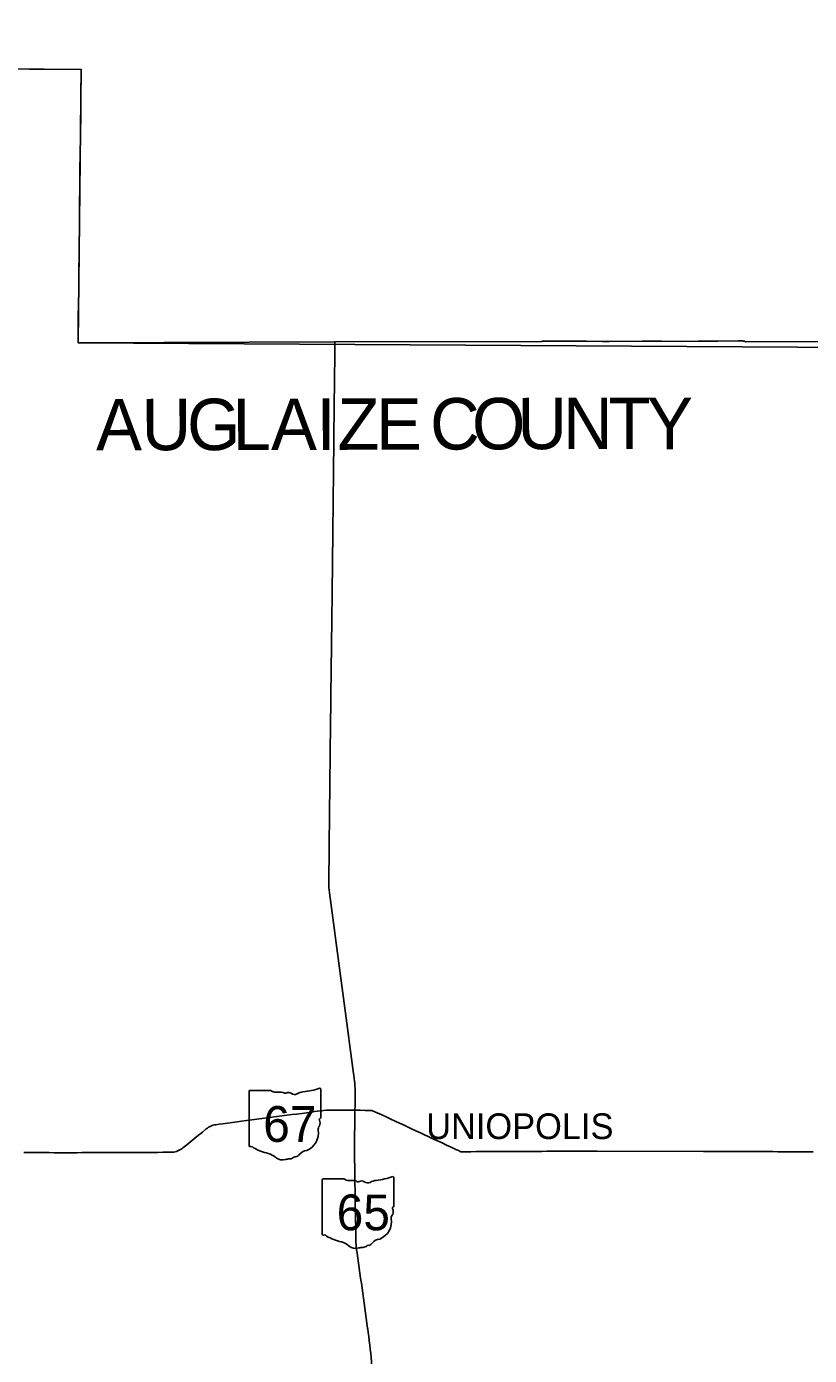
# Model space of a CAD drawing. Extents: x 0 to 34, y 0 to 22.
# Drawn here: x 5.7562 to 6.0008, y 20.0183 to 20.4338 of the extents above; entities that cross this region are included whole.
import ezdxf

# ---------------------------------------------------------------- set-up
doc = ezdxf.new("R2010")
doc.units = 0
for name, color, linetype in [('GM_X_Corporation_Text', 7, 'Continuous'), ('GM_X_County', 7, 'Continuous'), ('GM_X_County_Text', 7, 'Continuous'), ('GM_X_State_Location', 7, 'Continuous'), ('GM_X_State_Route', 7, 'Continuous'), ('GM_X_State_Shield', 7, 'Continuous'), ('SC_Scratch1', 7, 'Continuous')]:
    doc.layers.add(name, color=color, linetype=linetype)

msp = doc.modelspace()

# ---------------------------------------------------------------- linework, layer by layer
at = {"layer": 'GM_X_County'}
msp.add_lwpolyline([(5.70953154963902, 20.42089664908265), (5.75706851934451, 20.420500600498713), (5.773237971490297, 20.420393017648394), (5.773182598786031, 20.416494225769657), (5.773174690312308, 20.415705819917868), (5.773165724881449, 20.41385794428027), (5.773160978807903, 20.411220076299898), (5.773145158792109, 20.40832222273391), (5.773160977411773, 20.40673960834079), (5.773144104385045, 20.404235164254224), (5.7730549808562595, 20.402277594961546), (5.772977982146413, 20.397525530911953), (5.7729563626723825, 20.395679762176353), (5.772909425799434, 20.393041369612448), (5.77286090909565, 20.389874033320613), (5.77280764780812, 20.38617985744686), (5.772769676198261, 20.3824835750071), (5.772736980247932, 20.379317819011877), (5.7727438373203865, 20.376679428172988), (5.772719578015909, 20.37351156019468), (5.772712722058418, 20.372191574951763), (5.772607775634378, 20.364277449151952), (5.772575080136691, 20.36163694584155), (5.772531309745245, 20.358204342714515), (5.772496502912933, 20.354242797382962), (5.772457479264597, 20.350810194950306), (5.77239841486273, 20.34711338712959), (5.772343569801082, 20.342889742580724), (5.772325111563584, 20.34051292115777), (5.772280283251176, 20.336288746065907), (5.772282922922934, 20.334927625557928), (5.852531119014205, 20.3351965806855), (5.916898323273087, 20.335354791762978), (5.916981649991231, 20.335362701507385), (5.917146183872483, 20.335375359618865), (5.917435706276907, 20.335391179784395), (5.918226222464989, 20.33541491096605), (5.9221803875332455, 20.33538590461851), (5.93114923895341, 20.335385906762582), (5.936160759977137, 20.33535637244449), (5.938258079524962, 20.335360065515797), (5.948552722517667, 20.33537799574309), (5.954579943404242, 20.33539486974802), (5.960616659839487, 20.335373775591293), (5.9658929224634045, 20.33539645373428), (5.972224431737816, 20.33543494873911), (5.978594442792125, 20.335492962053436), (5.979351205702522, 20.33549665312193), (5.9799355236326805, 20.335481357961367), (5.9801786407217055, 20.335470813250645), (5.9803959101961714, 20.335434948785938), (5.980556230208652, 20.33538327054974), (5.980799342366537, 20.33523402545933), (6.0454339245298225, 20.335371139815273)], dxfattribs=at)
at = {"layer": 'GM_X_State_Route'}
for p, q in [((5.85876672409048, 20.102926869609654), (5.858733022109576, 20.10334256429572)), ((5.848928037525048, 20.094864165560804), (5.849783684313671, 20.09496436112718)), ((5.858734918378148, 20.075881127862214), (5.858732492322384, 20.076041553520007))]:
    msp.add_line(p, q, dxfattribs=at)
for points in [[(5.852129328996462, 20.299001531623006), (5.8521388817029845, 20.29986146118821), (5.852155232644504, 20.30144354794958), (5.852171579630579, 20.303025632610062), (5.85218792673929, 20.304607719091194), (5.8522042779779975, 20.30618980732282), (5.852220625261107, 20.30777189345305), (5.852236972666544, 20.30935398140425), (5.852253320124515, 20.310936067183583), (5.852269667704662, 20.31251815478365), (5.852285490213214, 20.314100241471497), (5.852301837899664, 20.315682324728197), (5.852314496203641, 20.316955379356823), (5.852327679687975, 20.318228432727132), (5.852350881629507, 20.31980682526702), (5.852378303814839, 20.321486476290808), (5.852402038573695, 20.322933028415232), (5.852431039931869, 20.324655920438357), (5.852448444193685, 20.326640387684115), (5.852460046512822, 20.32797091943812), (5.8524674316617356, 20.329584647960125), (5.852496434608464, 20.331234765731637), (5.852523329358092, 20.33323663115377), (5.852550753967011, 20.33515043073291)], [(5.858393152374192, 20.105901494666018), (5.8583164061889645, 20.10647931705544), (5.858108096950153, 20.108047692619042), (5.857899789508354, 20.10961606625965), (5.857691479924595, 20.11118444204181), (5.857483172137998, 20.1127528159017), (5.857274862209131, 20.114321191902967), (5.857066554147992, 20.11588956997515), (5.856858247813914, 20.117457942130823), (5.856649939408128, 20.119026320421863), (5.856441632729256, 20.120594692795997), (5.8562333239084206, 20.122163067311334), (5.856025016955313, 20.123731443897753), (5.85581670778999, 20.125299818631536), (5.8556084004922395, 20.126868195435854), (5.855400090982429, 20.12843657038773), (5.85519178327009, 20.130004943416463), (5.854983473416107, 20.13157331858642), (5.854775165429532, 20.133141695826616), (5.854566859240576, 20.134710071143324), (5.854358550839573, 20.136278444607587), (5.854150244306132, 20.137846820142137), (5.8539419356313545, 20.139415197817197), (5.85373362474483, 20.14098357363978), (5.853525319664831, 20.142551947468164), (5.853317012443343, 20.144120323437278), (5.8531087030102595, 20.14568869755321), (5.852900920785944, 20.1472570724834), (5.852692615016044, 20.148825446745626), (5.8524848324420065, 20.150393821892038), (5.852276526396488, 20.151962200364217), (5.85206874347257, 20.15353057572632), (5.851860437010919, 20.155098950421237), (5.8516526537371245, 20.15666732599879), (5.851444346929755, 20.15823570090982), (5.851236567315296, 20.159804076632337), (5.851028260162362, 20.161372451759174), (5.850820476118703, 20.162940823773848), (5.850710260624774, 20.163773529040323), (5.85059951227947, 20.16460623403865), (5.850615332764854, 20.16611554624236), (5.85063115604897, 20.167624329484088), (5.85064802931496, 20.16920641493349), (5.850664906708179, 20.170788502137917), (5.8506817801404, 20.172370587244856), (5.85069865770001, 20.173952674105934), (5.8507150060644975, 20.17553476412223), (5.8507318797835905, 20.177116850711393), (5.850748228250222, 20.178698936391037), (5.850765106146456, 20.180281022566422), (5.850781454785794, 20.181863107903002), (5.850798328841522, 20.183445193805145), (5.850814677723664, 20.18502728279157), (5.850831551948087, 20.186609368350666), (5.850848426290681, 20.188191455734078), (5.850864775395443, 20.18977354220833), (5.850881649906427, 20.191355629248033), (5.85089799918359, 20.192937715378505), (5.850914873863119, 20.194519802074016), (5.8509312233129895, 20.196101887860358), (5.850948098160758, 20.197683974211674), (5.850964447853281, 20.199266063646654), (5.850981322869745, 20.200848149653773), (5.8509976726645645, 20.202430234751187), (5.851014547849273, 20.20401232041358), (5.851030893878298, 20.205594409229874), (5.851047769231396, 20.207176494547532), (5.851064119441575, 20.2087585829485), (5.85107255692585, 20.20956122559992), (5.851080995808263, 20.210364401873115), (5.851101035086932, 20.211946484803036), (5.851121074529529, 20.213528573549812), (5.851141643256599, 20.215110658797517), (5.851161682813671, 20.216692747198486), (5.8511822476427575, 20.218274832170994), (5.851202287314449, 20.219856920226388), (5.851222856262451, 20.22143900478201), (5.851242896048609, 20.223021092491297), (5.851263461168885, 20.224603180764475), (5.851283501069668, 20.22618526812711), (5.851304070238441, 20.227767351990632), (5.851324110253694, 20.229349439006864), (5.851344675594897, 20.23093152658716), (5.851364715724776, 20.23251361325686), (5.851385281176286, 20.23409570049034), (5.851405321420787, 20.235677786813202), (5.851425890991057, 20.237259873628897), (5.8514459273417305, 20.23884195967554), (5.85146649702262, 20.240424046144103), (5.851486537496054, 20.242006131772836), (5.851507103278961, 20.243588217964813), (5.851527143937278, 20.245170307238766), (5.8515477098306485, 20.246752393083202), (5.851567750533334, 20.248334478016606), (5.851581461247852, 20.249399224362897), (5.851595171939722, 20.250463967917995), (5.851612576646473, 20.251799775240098), (5.851629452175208, 20.253135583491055), (5.851644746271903, 20.254555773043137), (5.851660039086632, 20.255975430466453), (5.8516774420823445, 20.257557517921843), (5.85169484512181, 20.2591396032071), (5.851712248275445, 20.26072169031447), (5.851729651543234, 20.262303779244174), (5.8517470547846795, 20.263885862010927), (5.8517644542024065, 20.265467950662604), (5.851781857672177, 20.26705003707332), (5.851799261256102, 20.268632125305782), (5.851816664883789, 20.2702142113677), (5.851834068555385, 20.27179629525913), (5.851851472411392, 20.273378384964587), (5.851868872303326, 20.274960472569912), (5.851886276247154, 20.2765425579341), (5.851903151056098, 20.27812464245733), (5.851920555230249, 20.27970673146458), (5.851937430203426, 20.281288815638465), (5.851954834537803, 20.282870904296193), (5.851971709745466, 20.28445299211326), (5.851989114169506, 20.286035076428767), (5.852005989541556, 20.287617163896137), (5.852023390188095, 20.289199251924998), (5.852040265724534, 20.290781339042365), (5.852057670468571, 20.292363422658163), (5.852074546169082, 20.29394550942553), (5.852091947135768, 20.29552759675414), (5.852108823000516, 20.297109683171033), (5.8521235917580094, 20.298485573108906), (5.852129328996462, 20.299001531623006)], [(5.858733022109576, 20.10334256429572), (5.858524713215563, 20.1049109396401), (5.858393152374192, 20.105901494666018)], [(5.858786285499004, 20.09496700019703), (5.858806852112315, 20.096478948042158), (5.858827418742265, 20.097990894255), (5.8588437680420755, 20.099197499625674), (5.858860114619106, 20.100404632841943), (5.858888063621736, 20.10143034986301), (5.85876672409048, 20.102926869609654)], [(5.7686975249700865, 20.081690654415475), (5.770279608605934, 20.081697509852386), (5.771861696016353, 20.081704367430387), (5.773443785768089, 20.081710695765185), (5.775025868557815, 20.081717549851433), (5.776607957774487, 20.081723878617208), (5.778190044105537, 20.081730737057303), (5.779772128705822, 20.0817370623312), (5.781354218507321, 20.081743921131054), (5.782936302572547, 20.08175024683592), (5.784518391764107, 20.08175710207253), (5.7861004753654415, 20.081763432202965), (5.78768256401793, 20.081770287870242), (5.789264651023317, 20.0817766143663), (5.790846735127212, 20.081783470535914), (5.792428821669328, 20.081789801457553), (5.794010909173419, 20.08179665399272), (5.795592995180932, 20.08180298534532), (5.797175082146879, 20.081809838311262), (5.798757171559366, 20.0818161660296), (5.8012732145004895, 20.081826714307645), (5.801726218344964, 20.08184622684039), (5.802176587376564, 20.081899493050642), (5.8026216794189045, 20.081987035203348), (5.803059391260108, 20.082108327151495), (5.803486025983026, 20.08226231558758), (5.803900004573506, 20.082447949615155), (5.804298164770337, 20.08266469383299), (5.804679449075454, 20.08291150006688), (5.80504016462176, 20.083185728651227), (5.806263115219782, 20.08418929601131), (5.807486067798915, 20.085192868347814), (5.808709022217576, 20.086196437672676), (5.809931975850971, 20.08720053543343), (5.811100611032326, 20.088159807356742), (5.812269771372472, 20.089119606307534), (5.812658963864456, 20.089413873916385), (5.813070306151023, 20.08967650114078), (5.813501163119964, 20.08990590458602), (5.813948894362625, 20.090099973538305), (5.814410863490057, 20.09025818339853), (5.814883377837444, 20.090379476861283), (5.815364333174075, 20.09046280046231), (5.816400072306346, 20.09060149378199), (5.8174358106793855, 20.090740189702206), (5.819004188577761, 20.09094797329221), (5.820572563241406, 20.091155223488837), (5.821976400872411, 20.091340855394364), (5.823380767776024, 20.09152701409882), (5.824949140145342, 20.091733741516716), (5.826517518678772, 20.09194046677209), (5.828085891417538, 20.092147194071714), (5.829654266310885, 20.092353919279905), (5.831222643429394, 20.09256064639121), (5.8327910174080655, 20.092766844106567), (5.834359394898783, 20.09297357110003), (5.835927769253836, 20.093179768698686), (5.837496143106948, 20.093386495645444), (5.839064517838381, 20.09359269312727), (5.840632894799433, 20.09379889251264), (5.8422012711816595, 20.094005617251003), (5.843769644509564, 20.09421181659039)], [(5.843769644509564, 20.09421181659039), (5.845338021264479, 20.094418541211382), (5.846191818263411, 20.094530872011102), (5.847045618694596, 20.094643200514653)], [(5.847045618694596, 20.094643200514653), (5.848414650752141, 20.094804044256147), (5.848928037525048, 20.094864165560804)], [(5.849783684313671, 20.09496436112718), (5.853352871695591, 20.094965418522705), (5.858786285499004, 20.09496700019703)], [(5.858732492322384, 20.076041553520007), (5.858708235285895, 20.07762363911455), (5.8586839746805, 20.07920572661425), (5.858662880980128, 20.080599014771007), (5.85864178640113, 20.08199177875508), (5.858624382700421, 20.083139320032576), (5.858646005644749, 20.084721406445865), (5.85866762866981, 20.08630349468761), (5.8586892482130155, 20.08788241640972), (5.858710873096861, 20.089461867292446), (5.858732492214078, 20.091043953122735), (5.858754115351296, 20.092626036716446), (5.858770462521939, 20.09379625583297), (5.858786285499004, 20.09496700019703)], [(5.858786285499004, 20.09496700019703), (5.860368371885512, 20.094953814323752), (5.86195045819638, 20.09494063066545), (5.862956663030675, 20.0949321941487), (5.8639628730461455, 20.09492428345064)], [(5.8639628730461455, 20.09492428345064), (5.864281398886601, 20.094784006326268), (5.8657295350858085, 20.094146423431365), (5.867147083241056, 20.093522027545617), (5.868564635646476, 20.092897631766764), (5.869998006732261, 20.092228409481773), (5.87135596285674, 20.091594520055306), (5.8715822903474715, 20.09148878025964)], [(5.8715822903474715, 20.09148878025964), (5.872713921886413, 20.090960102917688), (5.874147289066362, 20.090290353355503), (5.875580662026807, 20.089621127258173), (5.876702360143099, 20.089097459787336), (5.877824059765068, 20.088573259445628), (5.879257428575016, 20.087904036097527), (5.880101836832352, 20.087509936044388)], [(5.880101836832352, 20.087509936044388), (5.880485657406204, 20.08733079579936), (5.881713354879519, 20.086757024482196)], [(5.881713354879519, 20.086757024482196), (5.883146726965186, 20.086087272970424), (5.884580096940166, 20.085418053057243), (5.886013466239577, 20.084748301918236), (5.887446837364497, 20.08407907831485), (5.888880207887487, 20.08340932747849), (5.89031358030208, 20.08274010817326), (5.891101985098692, 20.082372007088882), (5.891889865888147, 20.08200390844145), (5.893471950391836, 20.082011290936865), (5.895054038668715, 20.082018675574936), (5.896636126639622, 20.082026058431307), (5.8982182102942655, 20.082033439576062), (5.899800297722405, 20.082040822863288), (5.901382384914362, 20.082048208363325), (5.902964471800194, 20.082055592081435), (5.9045465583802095, 20.08206297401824), (5.906128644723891, 20.08207035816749), (5.90771073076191, 20.082077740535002), (5.909292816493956, 20.08208512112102), (5.910874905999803, 20.082092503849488), (5.912456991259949, 20.082099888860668), (5.914039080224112, 20.082107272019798), (5.915621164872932, 20.082114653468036), (5.917203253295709, 20.082122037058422), (5.91878533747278, 20.08212942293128), (5.9203674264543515, 20.08213733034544), (5.9219495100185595, 20.082144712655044), (5.923531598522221, 20.082152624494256), (5.925113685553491, 20.082160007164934), (5.926695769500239, 20.082167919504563), (5.928277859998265, 20.08217530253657), (5.9298599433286, 20.08218321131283), (5.931442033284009, 20.0821905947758), (5.932955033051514, 20.082197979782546), (5.934467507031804, 20.082205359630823), (5.96771625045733, 20.082109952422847)], [(5.755306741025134, 20.081741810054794), (5.75688882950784, 20.08173601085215), (5.758470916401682, 20.081729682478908), (5.760053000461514, 20.08172387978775), (5.761635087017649, 20.081717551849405), (5.763217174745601, 20.081711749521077), (5.7647992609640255, 20.081705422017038), (5.766381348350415, 20.08169962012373), (5.7686975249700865, 20.081690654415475)], [(5.96771625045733, 20.082109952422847), (5.971957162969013, 20.082097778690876), (5.973539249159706, 20.082090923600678), (5.975121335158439, 20.08208406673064), (5.976703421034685, 20.082077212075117), (5.978285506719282, 20.08207035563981), (5.979867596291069, 20.082063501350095), (5.981449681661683, 20.082056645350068), (5.98303176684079, 20.082049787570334), (5.984613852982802, 20.08204345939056), (5.986195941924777, 20.082036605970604)], [(5.986195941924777, 20.082036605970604), (5.9877780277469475, 20.08203027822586), (5.989360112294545, 20.082023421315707), (5.990942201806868, 20.08201709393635), (5.992524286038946, 20.082010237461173), (5.994106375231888, 20.082003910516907), (5.995688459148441, 20.0819970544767), (5.997270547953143, 20.081990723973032), (5.998852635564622, 20.08198386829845), (6.000434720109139, 20.081977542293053), (6.002016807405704, 20.08197068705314)], [(5.858814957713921, 20.07060700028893), (5.858804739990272, 20.071273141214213), (5.8587810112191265, 20.07285522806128), (5.8587567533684, 20.074437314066), (5.858744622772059, 20.07523943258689), (5.858734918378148, 20.075881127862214)], [(5.862797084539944, 20.026544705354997), (5.862762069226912, 20.026806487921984), (5.862542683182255, 20.028373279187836), (5.862322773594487, 20.02994007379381), (5.862103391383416, 20.03150686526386), (5.8618834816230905, 20.03307366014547), (5.861664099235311, 20.034640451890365), (5.861444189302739, 20.036207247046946), (5.861226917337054, 20.03775558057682), (5.861010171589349, 20.039303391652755), (5.86078656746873, 20.040869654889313), (5.860562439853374, 20.04243592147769), (5.860338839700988, 20.04400218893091), (5.860114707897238, 20.045568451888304), (5.859891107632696, 20.047134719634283), (5.859666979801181, 20.04870098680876), (5.859443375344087, 20.050267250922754), (5.859286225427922, 20.051365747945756), (5.859129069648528, 20.052464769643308), (5.859100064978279, 20.05404685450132), (5.859071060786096, 20.055628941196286), (5.859042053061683, 20.057211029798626), (5.859013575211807, 20.058793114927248), (5.858984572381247, 20.060375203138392), (5.858956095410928, 20.06195728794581), (5.858929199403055, 20.063451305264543), (5.858901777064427, 20.064944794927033), (5.858877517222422, 20.06652688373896), (5.858853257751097, 20.068108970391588), (5.8588289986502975, 20.06969105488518), (5.858814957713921, 20.07060700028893)], [(5.864464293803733, 20.008486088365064), (5.8643995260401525, 20.009722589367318), (5.864330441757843, 20.01104152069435), (5.8642439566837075, 20.01235939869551), (5.864156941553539, 20.0136767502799), (5.864053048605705, 20.01499357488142), (5.8639486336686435, 20.01630986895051), (5.863826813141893, 20.017624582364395), (5.863704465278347, 20.01893982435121), (5.863565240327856, 20.02025295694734), (5.8634254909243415, 20.021566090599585), (5.8632688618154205, 20.022877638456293), (5.8631117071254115, 20.024188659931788), (5.862937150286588, 20.025497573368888), (5.862797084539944, 20.026544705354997)]]:
    msp.add_lwpolyline(points, dxfattribs=at)
at = {"layer": 'GM_X_State_Shield'}
for p, q in [((5.8257134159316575, 20.10087377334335), (5.8257134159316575, 20.08388938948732)), ((5.832487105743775, 20.10116600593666), (5.825933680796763, 20.10116600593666)), ((5.848091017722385, 20.092702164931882), (5.848091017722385, 20.10158690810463)), ((5.848088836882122, 20.09270434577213), (5.848091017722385, 20.092702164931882)), ((5.848557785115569, 20.073220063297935), (5.848557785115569, 20.056235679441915)), ((5.855331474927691, 20.073512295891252), (5.8487780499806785, 20.073512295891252)), ((5.87093538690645, 20.065048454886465), (5.87093538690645, 20.073933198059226)), ((5.870933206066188, 20.065050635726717), (5.87093538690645, 20.065048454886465))]:
    msp.add_line(p, q, dxfattribs=at)
for centre, radius, start, end in [((5.825969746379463, 20.100909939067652), 0.0002592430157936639, 98.1301027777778, 188.13010277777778), ((5.834047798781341, 20.103137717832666), 0.0025145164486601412, 231.61950555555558, 271.11188333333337), ((5.834881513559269, 20.091630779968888), 0.009027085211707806, 80.48669166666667, 94.98826944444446), ((5.836930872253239, 20.100997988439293), 0.0007254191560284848, 219.79206111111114, 297.1023694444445), ((5.837995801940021, 20.099034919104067), 0.0015082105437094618, 54.466683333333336, 119.14113055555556), ((5.843146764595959, 20.09597846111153), 0.004774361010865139, 97.34618055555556, 120.7688527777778), ((5.8401197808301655, 20.12432151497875), 0.02373123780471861, 275.8444694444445, 288.9064527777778), ((5.847842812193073, 20.10162375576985), 0.000249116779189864, 351.8620861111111, 97.738), ((5.839942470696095, 20.101727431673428), 0.0018143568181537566, 233.85620555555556, 294.82819166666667), ((5.848033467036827, 20.09204991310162), 0.00038552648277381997, 107.94398333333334, 210.33696666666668), ((5.8478252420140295, 20.092667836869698), 0.0002666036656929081, 289.6038111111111, 7.734130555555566), ((5.841449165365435, 20.087853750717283), 0.005935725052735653, 292.3088861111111, 8.985838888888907), ((5.848983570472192, 20.08898400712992), 0.001683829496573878, 136.80649722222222, 186.92959444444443), ((5.845580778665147, 20.090926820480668), 0.002314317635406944, 340.0329638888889, 23.649566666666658), ((5.825972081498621, 20.08385221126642), 0.00026154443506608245, 171.9583861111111, 258.30661388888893), ((5.8260117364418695, 20.08558985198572), 0.0019959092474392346, 267.33899444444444, 280.6038555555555), ((5.826420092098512, 20.08290951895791), 0.000719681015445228, 29.748380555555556, 93.27174722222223), ((5.83550637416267, 20.098169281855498), 0.017137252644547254, 240.41292222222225, 257.1985), ((5.830397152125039, 20.07625909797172), 0.0053619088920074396, 47.184155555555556, 75.83597222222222), ((5.83619637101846, 20.082825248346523), 0.003402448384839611, 230.70037222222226, 286.29183611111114), ((5.838162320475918, 20.076953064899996), 0.0027957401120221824, 85.69512222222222, 111.20994722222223), ((5.838410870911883, 20.081553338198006), 0.0018128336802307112, 268.7770194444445, 315.54927222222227), ((5.84005076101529, 20.079908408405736), 0.0005103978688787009, 65.75173055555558, 132.64842222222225), ((5.8398331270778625, 20.082243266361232), 0.0019176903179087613, 282.8731916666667, 323.27711111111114), ((5.843951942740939, 20.079121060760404), 0.0032508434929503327, 94.40312222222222, 142.57675), ((5.848814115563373, 20.07325622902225), 0.0002592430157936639, 98.1301027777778, 188.13010277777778), ((5.856892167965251, 20.075484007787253), 0.0025145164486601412, 231.61950555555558, 271.11188333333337), ((5.85772588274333, 20.063977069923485), 0.009027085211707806, 80.48669166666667, 94.98826944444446), ((5.85977524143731, 20.07334427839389), 0.0007254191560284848, 219.79206111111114, 297.1023694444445), ((5.860840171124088, 20.07138120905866), 0.0015082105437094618, 54.466683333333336, 119.14113055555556), ((5.8627868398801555, 20.07407372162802), 0.0018143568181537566, 233.85620555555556, 294.82819166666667), ((5.865991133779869, 20.06832475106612), 0.004774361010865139, 97.34618055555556, 120.7688527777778), ((5.862964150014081, 20.096667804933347), 0.02373123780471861, 275.8444694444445, 288.9064527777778), ((5.870687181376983, 20.073970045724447), 0.000249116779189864, 351.8620861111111, 97.738), ((5.8708778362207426, 20.064396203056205), 0.00038552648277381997, 107.94398333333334, 210.33696666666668), ((5.868425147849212, 20.06327311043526), 0.002314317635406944, 340.0329638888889, 23.649566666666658), ((5.8706696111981, 20.065014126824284), 0.0002666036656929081, 289.6038111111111, 7.734130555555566), ((5.864293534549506, 20.060200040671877), 0.005935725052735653, 292.3088861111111, 8.985838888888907), ((5.871827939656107, 20.061330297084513), 0.001683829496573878, 136.80649722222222, 186.92959444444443), ((5.848816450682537, 20.056198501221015), 0.00026154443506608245, 171.9583861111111, 258.30661388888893), ((5.848856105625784, 20.057936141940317), 0.0019959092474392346, 267.33899444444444, 280.6038555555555), ((5.849264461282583, 20.055255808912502), 0.000719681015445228, 29.748380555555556, 93.27174722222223), ((5.858350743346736, 20.070515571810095), 0.017137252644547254, 240.41292222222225, 257.1985), ((5.866796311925, 20.051467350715), 0.0032508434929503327, 94.40312222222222, 142.57675), ((5.85324152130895, 20.048605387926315), 0.0053619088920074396, 47.184155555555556, 75.83597222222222), ((5.859040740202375, 20.055171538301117), 0.003402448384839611, 230.70037222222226, 286.29183611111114), ((5.861006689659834, 20.049299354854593), 0.0027957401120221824, 85.69512222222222, 111.20994722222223), ((5.861255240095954, 20.053899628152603), 0.0018128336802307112, 268.7770194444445, 315.54927222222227), ((5.862895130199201, 20.05225469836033), 0.0005103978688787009, 65.75173055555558, 132.64842222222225), ((5.8626774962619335, 20.054589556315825), 0.0019176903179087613, 282.8731916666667, 323.27711111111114)]:
    msp.add_arc(centre, radius, start, end, dxfattribs=at)
at = {"layer": 'SC_Scratch1'}
msp.add_lwpolyline([(2.687171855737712, 20.90003552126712), (3.2142434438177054, 20.88418071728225), (4.228919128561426, 20.864527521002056), (4.223719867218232, 20.609960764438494), (4.744145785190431, 20.60060905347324), (4.744271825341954, 20.603572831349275), (5.263950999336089, 20.59517564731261), (5.262426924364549, 20.42496787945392), (5.773237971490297, 20.420393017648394), (5.772303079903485, 20.334927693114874), (6.723366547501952, 20.3291371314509), (6.788018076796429, 20.32885875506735), (6.7791452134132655, 19.70641722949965), (6.779067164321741, 19.66614731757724), (7.904790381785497, 19.562688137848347), (8.385858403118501, 19.514992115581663), (8.383646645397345, 19.484096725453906), (8.335015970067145, 18.995121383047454), (8.310663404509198, 18.751026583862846), (8.25942243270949, 18.216672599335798), (8.225921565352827, 17.874942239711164), (8.480167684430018, 17.84825982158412)], dxfattribs=at)

# ---------------------------------------------------------------- texts
at = {"layer": 'GM_X_Corporation_Text'}
msp.add_text('UNIOPOLIS', height=0.008037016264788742, rotation=1.0000000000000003e-05, dxfattribs=at).set_placement((5.8810494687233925, 20.085967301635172))
at = {"layer": 'GM_X_County_Text'}
for s, height, rotation, p in [('A', 0.016074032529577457, 0.108739, (5.777894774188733, 20.301292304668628)), ('U', 0.016074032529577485, 0.108195, (5.792110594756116, 20.30131928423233)), ('G', 0.016074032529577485, 0.10928300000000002, (5.8063265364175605, 20.301346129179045)), ('L', 0.016074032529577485, 0.11571300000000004, (5.820542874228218, 20.30137324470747)), ('A', 0.016074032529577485, 0.12831200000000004, (5.8325670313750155, 20.30139752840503)), ('I', 0.016074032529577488, 0.13866199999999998, (5.846783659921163, 20.301429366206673)), ('Z', 0.016074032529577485, 0.152355, (5.853362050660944, 20.301445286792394)), ('E', 0.016074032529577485, 0.17871100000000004, (5.865387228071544, 20.301477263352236)), ('C', 0.016074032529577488, 0.18785, (5.882291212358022, 20.30153055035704)), ('O', 0.016074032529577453, 0.19627300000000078, (5.89537590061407, 20.30157345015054)), ('U', 0.016074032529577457, 0.32676399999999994, (5.909601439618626, 20.30162219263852)), ('N', 0.016074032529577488, 359.934213, (5.923787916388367, 20.301703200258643)), ('T', 0.01607403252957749, 359.91643, (5.9380024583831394, 20.301686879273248)), ('Y', 0.016074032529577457, 359.918446, (5.950025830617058, 20.301669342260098))]:
    msp.add_text(s, height=height, rotation=rotation, dxfattribs=at).set_placement(p)
at = {"layer": 'GM_X_State_Location'}
for s, p in [('67', (5.832602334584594, 20.090082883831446)), ('65', (5.855446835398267, 20.062429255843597))]:
    msp.add_text(s, height=1.6074032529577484e-05, rotation=1.0000000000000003e-05, dxfattribs=at).set_placement(p)
for s, p in [('s', (5.836650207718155, 20.09125244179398)), ('r', (5.836649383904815, 20.09125244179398)), ('s', (5.859494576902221, 20.063598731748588)), ('r', (5.859493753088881, 20.063598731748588))]:
    msp.add_text(s, height=1.6074032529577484e-05, dxfattribs=at).set_placement(p)
at = {"layer": 'GM_X_State_Shield'}
for s, p in [('67', (5.830124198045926, 20.085087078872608)), ('65', (5.853082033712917, 20.0574333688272))]:
    msp.add_text(s, height=0.011189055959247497, dxfattribs=at).set_placement(p)

doc.saveas('drawing.dxf')
